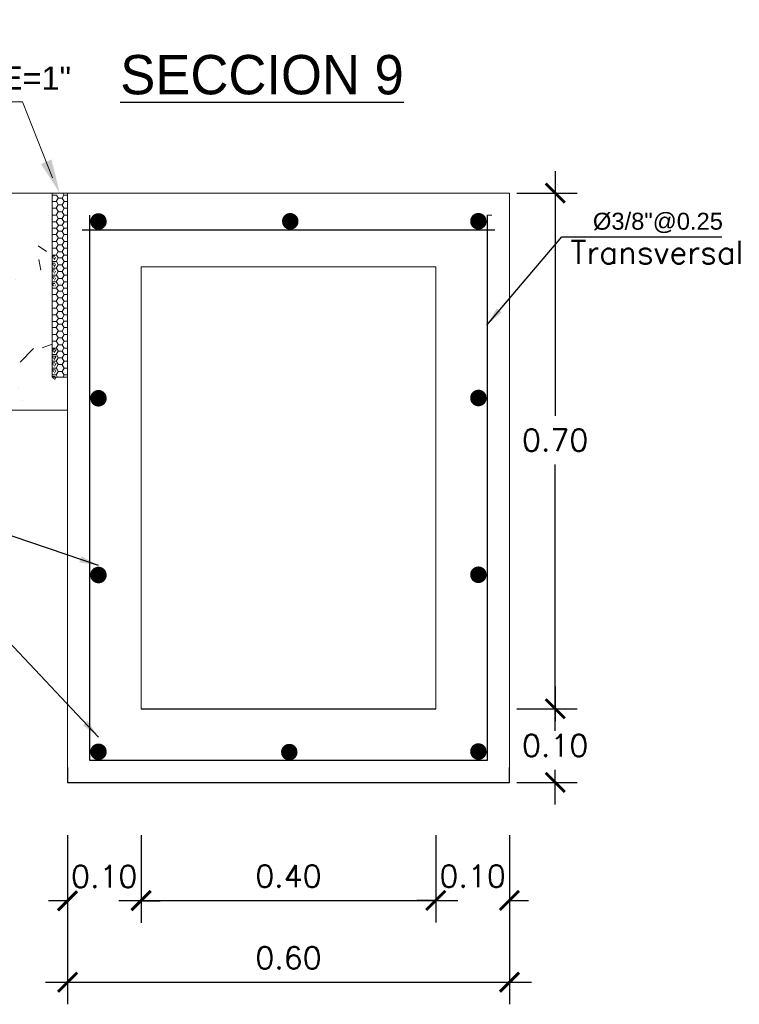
# Model space of a CAD drawing. Header units: millimetres. Extents: x -8931983 to 9630244, y 4 to 18563053.
# Tile 324 of 329: x 349720.184 to 349721.161, y 9282020.918 to 9282022.255. Entities that reach past the tile are written whole.
import ezdxf

# ---------------------------------------------------------------- set-up
doc = ezdxf.new("R2010")
doc.units = ezdxf.units.MM
doc.linetypes.add('ACAD_ISO02W100', pattern=[15, 12, -3])
doc.linetypes.add('DASHED2', pattern=[0.375, 0.25, -0.125])
for name, color, linetype, lineweight in [('0.2', 32, 'ACAD_ISO02W100', 0), ('cotas', 1, 'Continuous', 15), ('linea fina 01', 189, 'Continuous', 0), ('PROYECCIONES-INT', 1, 'DASHED2', 5), ('TEXTO', 255, 'Continuous', 5)]:
    doc.layers.add(name, color=color, linetype=linetype, lineweight=lineweight)
doc.layers.add('TEX', color=3, linetype='Continuous')
doc.styles.add('COTAS', font='arial.ttf')
doc.styles.add('MtXpl_Arial_Black', font='txt')
doc.styles.add('ROMANS', font='ROMANS.shx')
doc.styles.add('ROMANS-DIM', font='romans.shx')
doc.styles.add('VANO', font='swissl.ttf', dxfattribs={"height": 0.2})
doc.dimstyles.new('1-25V', dxfattribs={"dimscale": 0.2, "dimtxt": 0.18, "dimasz": 0.13, "dimexe": 0.18, "dimexo": 0.15, "dimgap": 0.1, "dimtad": 0, "dimtih": 1, "dimtoh": 1, "dimzin": 0, "dimdsep": 46, "dimtxsty": 'COTAS', "dimcen": 0.09, "dimadec": 0, "dimazin": 0, "dimtfac": 1, "dimtmove": 2, "dimatfit": 3, "dimfxl": 1, "dimtolj": 1, "dimtzin": 0, "dimarcsym": 0})
doc.dimstyles.new('20_METRIC  ARCHITECTURAL', dxfattribs={"dimscale": 0.2, "dimtxt": 0.03, "dimasz": 0.13, "dimexe": 0.15, "dimexo": 0.05, "dimgap": 0.09, "dimtad": 1, "dimtih": 1, "dimtoh": 1, "dimzin": 0, "dimdsep": 46, "dimtxsty": 'ROMANS-DIM', "dimblk": 'ARCHTICK', "dimcen": 2, "dimdle": 0.15, "dimclrd": 9, "dimclre": 9, "dimadec": 0, "dimazin": 0, "dimtfac": 1, "dimtix": 1, "dimtofl": 0, "dimtmove": 0, "dimatfit": 3, "dimfxl": 1, "dimfrac": 2, "dimtolj": 1, "dimtzin": 0, "dimarcsym": 0})

# ---------------------------------------------------------------- blocks, each defined once
blk = doc.blocks.new('_ArchTick')
at = {"color": 0, "linetype": 'ByBlock', "const_width": 0.15}
blk.add_lwpolyline([(-0.5, -0.5), (0.5, 0.5)], dxfattribs=at)
blk = doc.blocks.new('*D3258')
at = {"color": 9, "lineweight": -2, "transparency": 16777216}
for p, q in [((349720.2488409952, 9282021.147198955), (349720.2488409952, 9282020.917771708)), ((349720.8488409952, 9282021.147198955), (349720.8488409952, 9282020.917771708)), ((349720.2188409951, 9282020.94777171), (349720.8788409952, 9282020.94777171))]:
    blk.add_line(p, q, dxfattribs=at)
at = {"layer": 'Defpoints', "color": 0, "lineweight": 30, "transparency": 16777216}
for p in [(349720.2488409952, 9282021.157198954, 5186.962977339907), (349720.8488409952, 9282021.157198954, 5186.962977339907), (349720.8488409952, 9282020.94777171)]:
    blk.add_point(p, dxfattribs=at)
at = {"color": 9, "lineweight": -2, "transparency": 16777216, "xscale": 0.026, "yscale": 0.026, "zscale": 0.026, "rotation": 180}
blk.add_blockref('_ArchTick', (349720.2488409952, 9282020.94777171), dxfattribs=at)
at = {"color": 9, "lineweight": -2, "transparency": 16777216, "xscale": 0.026, "yscale": 0.026, "zscale": 0.026}
blk.add_blockref('_ArchTick', (349720.8488409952, 9282020.94777171), dxfattribs=at)
at = {"color": 0, "lineweight": 0, "transparency": 16777216, "insert": (349720.5488409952, 9282020.980771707), "char_height": 0.03, "attachment_point": 5, "style": 'ROMANS-DIM'}
blk.add_mtext('\\A1;0.60', dxfattribs=at)
blk = doc.blocks.new('*D3259')
at = {"color": 9, "lineweight": -2, "transparency": 16777216}
for p, q in [((349720.9108975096, 9282022.049106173), (349720.9108975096, 9282021.716848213)), ((349720.8588409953, 9282022.019106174), (349720.9408975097, 9282022.019106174)), ((349720.9108975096, 9282021.289106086), (349720.9108975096, 9282021.650848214)), ((349720.8588409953, 9282021.319106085), (349720.9408975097, 9282021.319106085))]:
    blk.add_line(p, q, dxfattribs=at)
at = {"layer": 'Defpoints', "color": 0, "lineweight": 30, "transparency": 16777216}
for p in [(349720.8488409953, 9282022.019106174, 5186.962977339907), (349720.8488409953, 9282021.319106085, 5186.962977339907), (349720.9108975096, 9282021.319106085)]:
    blk.add_point(p, dxfattribs=at)
at = {"color": 9, "lineweight": -2, "transparency": 16777216, "xscale": 0.026, "yscale": 0.026, "zscale": 0.026}
for p, rotation in [((349720.9108975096, 9282022.019106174), 90), ((349720.9108975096, 9282021.319106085), 270)]:
    blk.add_blockref('_ArchTick', p, dxfattribs=dict(at, rotation=rotation))
at = {"color": 0, "lineweight": 0, "transparency": 16777216, "insert": (349720.9108975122, 9282021.683848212), "char_height": 0.03, "width": 0.0914285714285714, "attachment_point": 5, "style": 'ROMANS-DIM'}
blk.add_mtext('\\A1;0.70', dxfattribs=at)
blk = doc.blocks.new('*D3260')
at = {"color": 9, "lineweight": -2, "transparency": 16777216}
for p, q in [((349720.9108975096, 9282021.349106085), (349720.9108975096, 9282021.302106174)), ((349720.8588409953, 9282021.319106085), (349720.9408975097, 9282021.319106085)), ((349720.9108975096, 9282021.189106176), (349720.9108975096, 9282021.236106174)), ((349720.8588409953, 9282021.219106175), (349720.9408975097, 9282021.219106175))]:
    blk.add_line(p, q, dxfattribs=at)
at = {"layer": 'Defpoints', "color": 0, "lineweight": 30, "transparency": 16777216}
for p in [(349720.8488409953, 9282021.319106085), (349720.8488409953, 9282021.219106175), (349720.9108975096, 9282021.219106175)]:
    blk.add_point(p, dxfattribs=at)
at = {"color": 9, "lineweight": -2, "transparency": 16777216, "xscale": 0.026, "yscale": 0.026, "zscale": 0.026}
for p, rotation in [((349720.9108975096, 9282021.319106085), 90), ((349720.9108975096, 9282021.219106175), 270)]:
    blk.add_blockref('_ArchTick', p, dxfattribs=dict(at, rotation=rotation))
at = {"color": 0, "lineweight": 0, "transparency": 16777216, "insert": (349720.9108975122, 9282021.269106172), "char_height": 0.03, "attachment_point": 5, "style": 'ROMANS-DIM'}
blk.add_mtext('\\A1;0.10', dxfattribs=at)
blk = doc.blocks.new('*D3261')
at = {"color": 9, "lineweight": -2, "transparency": 16777216}
for p, q in [((349720.2488409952, 9282021.147198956), (349720.2488409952, 9282021.028348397)), ((349720.3485613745, 9282021.147198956), (349720.3485613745, 9282021.028348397)), ((349720.2488409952, 9282021.058348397), (349720.2228409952, 9282021.058348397)), ((349720.3485613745, 9282021.058348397), (349720.3745613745, 9282021.058348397))]:
    blk.add_line(p, q, dxfattribs=at)
at = {"layer": 'Defpoints', "color": 0, "lineweight": 30, "transparency": 16777216}
for p in [(349720.2488409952, 9282021.157198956, 5186.962977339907), (349720.3485613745, 9282021.157198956, 5186.962977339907), (349720.3485613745, 9282021.058348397)]:
    blk.add_point(p, dxfattribs=at)
at = {"color": 9, "lineweight": -2, "transparency": 16777216, "xscale": 0.026, "yscale": 0.026, "zscale": 0.026}
blk.add_blockref('_ArchTick', (349720.2488409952, 9282021.058348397), dxfattribs=at)
at = {"color": 9, "lineweight": -2, "transparency": 16777216, "xscale": 0.026, "yscale": 0.026, "zscale": 0.026, "rotation": 180}
blk.add_blockref('_ArchTick', (349720.3485613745, 9282021.058348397), dxfattribs=at)
at = {"color": 0, "lineweight": 0, "transparency": 16777216, "insert": (349720.2987011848, 9282021.091348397), "char_height": 0.03, "attachment_point": 5, "style": 'ROMANS-DIM'}
blk.add_mtext('\\A1;0.10', dxfattribs=at)
blk = doc.blocks.new('*D3262')
at = {"color": 9, "lineweight": -2, "transparency": 16777216}
for p, q in [((349720.3485613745, 9282021.147198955), (349720.3485613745, 9282021.028769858)), ((349720.7488409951, 9282021.147198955), (349720.7488409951, 9282021.028769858)), ((349720.3185613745, 9282021.058769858), (349720.7788409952, 9282021.058769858))]:
    blk.add_line(p, q, dxfattribs=at)
at = {"layer": 'Defpoints', "color": 0, "lineweight": 30, "transparency": 16777216}
for p in [(349720.3485613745, 9282021.157198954, 10373.92595467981), (349720.7488409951, 9282021.157198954, 5186.962977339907), (349720.7488409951, 9282021.058769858)]:
    blk.add_point(p, dxfattribs=at)
at = {"color": 9, "lineweight": -2, "transparency": 16777216, "xscale": 0.026, "yscale": 0.026, "zscale": 0.026, "rotation": 180}
blk.add_blockref('_ArchTick', (349720.3485613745, 9282021.058769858), dxfattribs=at)
at = {"color": 9, "lineweight": -2, "transparency": 16777216, "xscale": 0.026, "yscale": 0.026, "zscale": 0.026}
blk.add_blockref('_ArchTick', (349720.7488409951, 9282021.058769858), dxfattribs=at)
at = {"color": 0, "lineweight": 0, "transparency": 16777216, "insert": (349720.5487011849, 9282021.091769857), "char_height": 0.03, "attachment_point": 5, "style": 'ROMANS-DIM'}
blk.add_mtext('\\A1;0.40', dxfattribs=at)
blk = doc.blocks.new('*D3263')
at = {"color": 9, "lineweight": -2, "transparency": 16777216}
for p, q in [((349720.7488409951, 9282021.147198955), (349720.7488409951, 9282021.028769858)), ((349720.8488409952, 9282021.147198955), (349720.8488409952, 9282021.028769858)), ((349720.7488409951, 9282021.058769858), (349720.7228409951, 9282021.058769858)), ((349720.8488409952, 9282021.058769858), (349720.8748409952, 9282021.058769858))]:
    blk.add_line(p, q, dxfattribs=at)
at = {"layer": 'Defpoints', "color": 0, "lineweight": 30, "transparency": 16777216}
for p in [(349720.7488409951, 9282021.157198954, 5186.962977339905), (349720.8488409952, 9282021.157198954, 5186.962977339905), (349720.8488409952, 9282021.058769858)]:
    blk.add_point(p, dxfattribs=at)
at = {"color": 9, "lineweight": -2, "transparency": 16777216, "xscale": 0.026, "yscale": 0.026, "zscale": 0.026}
blk.add_blockref('_ArchTick', (349720.7488409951, 9282021.058769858), dxfattribs=at)
at = {"color": 9, "lineweight": -2, "transparency": 16777216, "xscale": 0.026, "yscale": 0.026, "zscale": 0.026, "rotation": 180}
blk.add_blockref('_ArchTick', (349720.8488409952, 9282021.058769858), dxfattribs=at)
at = {"color": 0, "lineweight": 0, "transparency": 16777216, "insert": (349720.7988409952, 9282021.091769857), "char_height": 0.03, "attachment_point": 5, "style": 'ROMANS-DIM'}
blk.add_mtext('\\A1;0.10', dxfattribs=at)
blk = doc.blocks.new('TEXTO 1')
at = {"layer": 'linea fina 01', "ltscale": 0.1}
for p, q in [((-0.0508167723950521, 0.1241394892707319), (-0.2010398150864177, 0.1241394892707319)), ((-0.0100357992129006, 0.0209258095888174), (-0.0508167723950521, 0.1241394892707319))]:
    blk.add_line(p, q, dxfattribs=at)
blk.add_solid([(-0.02553807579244, 0.0394717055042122), (0, 0), (-0.0113560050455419, 0.0456207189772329)], dxfattribs=at)
at = {"layer": '0.2', "color": 251, "true_color": 0x636466, "style": 'VANO', "oblique": 359.9999999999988}
for s, p in [('JUNTA', (-0.235123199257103, 0.2039847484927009, -5186.962977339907)), ('ASFÁLTICA E=1"', (-0.331776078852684, 0.1410587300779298, -5186.962977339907))]:
    blk.add_text(s, height=0.0314999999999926, rotation=359.8799999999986, dxfattribs=at).set_placement(p)
blk = doc.blocks.new('junta asfaltica')
at = {"lineweight": 0}
h = blk.add_hatch(dxfattribs=at)
h.set_pattern_fill('AR-CONC', scale=0.01, style=0)
h.set_pattern_definition([(50, (-0.1189008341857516, -0.0700673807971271), (0.1639662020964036, -0.0143451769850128), [0.017145, -0.188595]), (355, (-0.1189008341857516, -0.0700673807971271), (-0.0317190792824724, 0.1719511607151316), [0.013716, -0.150876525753]), (100.4514446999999, (-0.1052370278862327, -0.0712628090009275), (0.1322471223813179, 0.1576059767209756), [0.01457100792, -0.1602812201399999]), (46.1842, (-0.1189008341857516, -0.0243473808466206), (0.2439711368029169, -0.0378380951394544), [0.0257175, -0.2828925]), (96.6355576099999, (-0.0985699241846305, -0.0275005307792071), (0.2136637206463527, 0.2226835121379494), [0.021856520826, -0.240422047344]), (351.18415117, (-0.1189008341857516, -0.0243473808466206), (0.2136637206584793, 0.2226835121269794), [0.020573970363, -0.226313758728]), (21, (-0.0960408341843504, -0.0357773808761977), (0.1364529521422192, -0.0920386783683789), [0.017145, -0.188595]), (326, (-0.0960408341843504, -0.0357773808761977), (0.0556218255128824, 0.1657691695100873), [0.013716, -0.150876]), (71.45144499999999, (-0.0846697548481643, -0.0434472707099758), (0.1920747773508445, 0.0737304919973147), [0.01457100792, -0.16028094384]), (37.5, (-0.1189008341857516, -0.0700673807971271), (0.0027797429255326, 0.0760995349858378), [0, -0.1490472, 0, -0.153162, 0, -0.1514475]), (7.499999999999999, (-0.1189008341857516, -0.0700673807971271), (0.0601376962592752, 0.0901625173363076), [0, -0.0873252, 0, -0.1456182, 0, -0.0577215]), (327.5, (-0.1698786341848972, -0.0700673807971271), (0.1220315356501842, -0.0051558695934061), [0, -0.05715, 0, -0.178308, 0, -0.236601]), (317.5, (-0.1927386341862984, -0.0700673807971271), (0.1333162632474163, 0.0228838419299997), [0, -0.074295, 0, -0.1184148, 0, -0.168021])])
h.paths.add_polyline_path([(-0.0210516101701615, 2.68221356e-08), (-0.2996047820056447, 2.68221356e-08), (-0.2996047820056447, -0.0354425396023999), (-0.2629513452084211, -0.0536842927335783), (-0.3405718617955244, -0.0536842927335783), (-0.2996047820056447, -0.0698087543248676), (-0.2996047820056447, -0.1263088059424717), (-0.1894634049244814, -0.1263088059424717), (-0.1473604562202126, -0.2947206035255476), (-0.0210516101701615, -0.2947206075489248)])
h = blk.add_hatch(dxfattribs=at)
h.set_pattern_fill('HONEY', scale=0.0187124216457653, angle=180, style=0)
h.set_pattern_definition([(360, (-1344.435306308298, 712.0165321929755), (0.0080206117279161, -0.0046307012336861), [0.0053470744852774, -0.0106941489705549]), (240, (-1344.435306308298, 712.0165321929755), (-0.0080206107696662, -0.0046307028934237), [0.0053470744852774, -0.0106941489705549]), (300, (-1344.435306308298, 712.0165321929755), (9.5825e-10, -0.0092614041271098), [-0.0106941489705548, 0.0053470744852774])])
h.paths.add_polyline_path([(-0.0210514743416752, -0.0843195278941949), (-0.0210514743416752, -0.1264220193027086), (-0.0160414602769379, -0.1264220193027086), (-0.0160414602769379, -0.0843195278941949)])
h = blk.add_hatch(dxfattribs=at)
h.set_pattern_fill('HONEY', scale=0.0187124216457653, angle=180, style=0)
h.set_pattern_definition([(360, (-1344.435306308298, 711.8902233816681), (0.0080206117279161, -0.0046307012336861), [0.0053470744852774, -0.0106941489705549]), (240, (-1344.435306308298, 711.8902233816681), (-0.0080206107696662, -0.0046307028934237), [0.0053470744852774, -0.0106941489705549]), (300, (-1344.435306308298, 711.8902233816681), (9.5825e-10, -0.0092614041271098), [-0.0106941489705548, 0.0053470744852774])])
h.paths.add_polyline_path([(-0.0210514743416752, -0.2106283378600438), (-0.0210514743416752, -0.2527308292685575), (-0.0160414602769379, -0.2527308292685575), (-0.0160414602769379, -0.2106283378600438)])
at = {"color": 7, "linetype": 'ByBlock', "lineweight": 0}
for p, q in [((-0.2996047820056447, 0.0657418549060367), (-0.2996047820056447, -0.0354425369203)), ((-0.2996047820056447, -0.0354425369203), (-0.2629513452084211, -0.0536842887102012)), ((-0.2629513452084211, -0.0536842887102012), (-0.3405718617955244, -0.0536842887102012)), ((-0.3405718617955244, -0.0536842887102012), (-0.2996047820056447, -0.0698087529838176)), ((-0.2996047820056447, -0.0698087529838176), (-0.2996047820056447, -0.2053593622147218))]:
    blk.add_line(p, q, dxfattribs=at)
at = {"color": 7, "lineweight": 0}
for p, q in [((-0.2996047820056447, 2.81631856e-08), (-0.0210516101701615, 2.81631856e-08)), ((-0.0210514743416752, 0), (0, 0)), ((-0.0210514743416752, 0), (-0.0210514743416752, -0.25)), ((-0.0066348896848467, 0), (-0.0049328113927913, -0.0029480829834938)), ((-1.357866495e-07, -0.2947206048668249), (-1.357866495e-07, 0)), ((-0.0210515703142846, -0.010682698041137), (-0.0205355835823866, -0.0115764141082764)), ((-0.020682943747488, -0.0112982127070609), (-0.0210515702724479, -0.0119366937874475)), ((-0.0148197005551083, -0.0027724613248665), (-0.0210514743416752, -0.0027724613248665)), ((-0.0203683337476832, -0.0113096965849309), (-0.0150212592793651, -0.0113096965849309)), ((-0.0126623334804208, -0.0066675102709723), (-0.0153358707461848, -0.0112982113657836)), ((-0.0151885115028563, -0.0115764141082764), (-0.0125149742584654, -0.0162071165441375)), ((-0.0148361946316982, -0.0029252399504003), (-0.0125149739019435, -0.0069457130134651)), ((-0.0123477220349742, -0.0066789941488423), (-0.0070006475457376, -0.0066789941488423)), ((-0.0051546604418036, -0.0029252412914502), (-0.0073152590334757, -0.0066675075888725)), ((-0.0046417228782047, -0.0112982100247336), (-0.0073152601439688, -0.0159289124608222)), ((-0.0071679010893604, -0.0069457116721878), (-0.0044943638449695, -0.0115764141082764)), ((-0.0051235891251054, -0.0029047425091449), (2.09184e-11, -0.0029047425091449)), ((-0.0043271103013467, -0.0113096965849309), (-9.55119503e-08, -0.0113096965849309)), ((-0.0210515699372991, -0.0199441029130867), (-0.0205355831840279, -0.0208378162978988)), ((-0.0206829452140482, -0.0205596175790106), (-0.0210515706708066, -0.0211980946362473)), ((-0.0203683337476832, -0.0205710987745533), (-0.0150212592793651, -0.0205710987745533)), ((-0.0126623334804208, -0.0159289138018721), (-0.0153358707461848, -0.0205596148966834)), ((-0.012662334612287, -0.0251903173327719), (-0.0153358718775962, -0.0298210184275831)), ((-0.0151885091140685, -0.0208378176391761), (-0.0125149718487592, -0.0254685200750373)), ((-0.0123477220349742, -0.0159403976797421), (-0.0070006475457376, -0.0159403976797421)), ((-0.0123477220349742, -0.0252017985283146), (-0.0070006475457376, -0.0252017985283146)), ((-0.0046417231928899, -0.0205596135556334), (-0.0073152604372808, -0.0251903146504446)), ((-0.0071678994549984, -0.0162071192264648), (-0.004494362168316, -0.0208378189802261)), ((-0.0071678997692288, -0.0254685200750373), (-0.0044943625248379, -0.0300992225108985)), ((-0.0043271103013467, -0.0205710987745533), (-9.55119503e-08, -0.0205710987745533)), ((-0.0210515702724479, -0.0292055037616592), (-0.0205355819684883, -0.0300992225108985)), ((-0.0206829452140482, -0.0298210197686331), (-0.0210515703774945, -0.0304594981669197)), ((-0.0210515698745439, -0.038466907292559), (-0.0205355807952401, -0.0393606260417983)), ((-0.0206829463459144, -0.0390824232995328), (-0.0210515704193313, -0.0397208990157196)), ((-0.0203683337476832, -0.0298325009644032), (-0.0150212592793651, -0.0298325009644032)), ((-0.0203683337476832, -0.0390939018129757), (-0.0150212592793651, -0.0390939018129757)), ((-0.012662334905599, -0.0344517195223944), (-0.0153358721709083, -0.0390824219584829)), ((-0.0151885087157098, -0.0300992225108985), (-0.0125149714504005, -0.0347299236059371)), ((-0.0151885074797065, -0.0393606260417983), (-0.0125149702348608, -0.0439913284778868)), ((-0.0123477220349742, -0.0344632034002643), (-0.0070006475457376, -0.0344632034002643)), ((-0.0046417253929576, -0.0298210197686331), (-0.0073152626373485, -0.0344517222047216)), ((-0.0046417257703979, -0.0390824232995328), (-0.0073152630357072, -0.043713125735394)), ((-0.007167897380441, -0.034729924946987), (-0.004494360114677, -0.0393606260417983)), ((-0.0043271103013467, -0.0298325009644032), (-9.55537871e-08, -0.0298325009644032)), ((-0.0043271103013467, -0.0390939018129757), (-9.55537871e-08, -0.0390939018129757)), ((-0.0149139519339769, -0.0477837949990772), (-0.0206632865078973, -0.0477837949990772)), ((-0.0126623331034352, -0.0517069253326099), (-0.0153358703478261, -0.0563376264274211)), ((-0.0125149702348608, -0.0439913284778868), (-0.014899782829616, -0.0475884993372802)), ((-0.0148361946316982, -0.0479646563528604), (-0.0125149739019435, -0.0519851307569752)), ((-0.0123477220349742, -0.0437246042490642), (-0.0070006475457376, -0.0437246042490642)), ((-0.0123477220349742, -0.0517184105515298), (-0.0070006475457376, -0.0517184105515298)), ((-0.0051546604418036, -0.0479646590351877), (-0.0073152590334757, -0.0517069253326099)), ((-0.0071679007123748, -0.0519851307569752), (-0.0044943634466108, -0.0566158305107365)), ((-0.0069412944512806, -0.0439446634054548), (-0.0051814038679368, -0.0474320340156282)), ((-0.0052986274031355, -0.0476877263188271), (2.09184e-11, -0.0476877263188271)), ((-0.0210515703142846, -0.0557221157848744), (-0.0205355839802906, -0.0566158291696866)), ((-0.020682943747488, -0.056337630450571), (-0.0210515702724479, -0.056976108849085)), ((-0.0210515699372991, -0.0649835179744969), (-0.0205355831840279, -0.0658772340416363)), ((-0.0206829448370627, -0.0655990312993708), (-0.0210515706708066, -0.0662375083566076)), ((-0.0203683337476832, -0.056349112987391), (-0.0150212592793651, -0.056349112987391)), ((-0.0203683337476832, -0.0656105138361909), (-0.0150212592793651, -0.0656105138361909)), ((-0.0126623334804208, -0.0609683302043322), (-0.0153358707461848, -0.0655990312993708)), ((-0.0151885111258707, -0.0566158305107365), (-0.0125149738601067, -0.061246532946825)), ((-0.015188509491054, -0.0658772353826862), (-0.0125149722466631, -0.0705079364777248)), ((-0.0123477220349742, -0.0609798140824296), (-0.0070006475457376, -0.0609798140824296)), ((-0.0046417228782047, -0.0563376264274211), (-0.0073152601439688, -0.0609683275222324)), ((-0.0046417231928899, -0.0655990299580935), (-0.0073152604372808, -0.0702297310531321)), ((-0.0071678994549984, -0.061246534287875), (-0.004494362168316, -0.0658772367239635)), ((-0.0043271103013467, -0.056349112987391), (-9.55119503e-08, -0.056349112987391)), ((-0.0043271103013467, -0.0656105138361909), (-9.55119503e-08, -0.0656105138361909)), ((-0.0210515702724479, -0.0742449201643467), (-0.0205355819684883, -0.075138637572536)), ((-0.0206829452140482, -0.0748604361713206), (-0.0210515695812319, -0.0754989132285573)), ((-0.0203683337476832, -0.0748719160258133), (-0.0150212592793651, -0.0748719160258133)), ((-0.012662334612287, -0.0702297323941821), (-0.0153358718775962, -0.0748604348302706)), ((-0.012662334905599, -0.0794911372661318), (-0.0153358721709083, -0.0841218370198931)), ((-0.0151885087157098, -0.075138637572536), (-0.0125149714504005, -0.0797693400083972)), ((-0.0123477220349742, -0.0702412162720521), (-0.0070006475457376, -0.0702412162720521)), ((-0.0123477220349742, -0.0795026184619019), (-0.0070006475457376, -0.0795026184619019)), ((-0.0046417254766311, -0.0748604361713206), (-0.0073152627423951, -0.0794911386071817)), ((-0.0071678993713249, -0.0705079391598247), (-0.0044943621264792, -0.075138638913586)), ((-0.0071678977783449, -0.0797693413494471), (-0.0046064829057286, -0.0842058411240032)), ((-0.0043271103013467, -0.0748719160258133), (-9.55537871e-08, -0.0748719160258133)), ((-0.0210515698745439, -0.0835063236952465), (-0.0206477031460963, -0.0842058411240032)), ((-0.0210515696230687, -0.0920769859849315), (-0.0205355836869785, -0.092970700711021)), ((-0.0206829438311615, -0.0926924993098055), (-0.0210515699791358, -0.0933309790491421)), ((-0.0206829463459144, -0.084121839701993), (-0.0207314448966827, -0.0842058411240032)), ((-0.0203683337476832, -0.0841333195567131), (-0.0150212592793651, -0.0841333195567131)), ((-0.0203683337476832, -0.0927039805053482), (-0.0150212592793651, -0.0927039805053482)), ((-0.0126623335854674, -0.088061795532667), (-0.0153358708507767, -0.0926924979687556)), ((-0.015188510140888, -0.092970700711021), (-0.0125149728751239, -0.0976014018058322)), ((-0.0148361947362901, -0.0843195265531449), (-0.0125149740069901, -0.0883399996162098)), ((-0.0123477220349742, -0.088073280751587), (-0.0070006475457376, -0.088073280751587)), ((-0.0051546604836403, -0.0843195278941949), (-0.0073152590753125, -0.0880617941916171)), ((-0.0046417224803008, -0.0926924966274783), (-0.0073152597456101, -0.0973231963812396)), ((-0.0071679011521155, -0.0883399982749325), (-0.0044943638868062, -0.0929706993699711)), ((-0.0043271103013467, -0.0841333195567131), (-9.55537871e-08, -0.0841333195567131)), ((-0.0043271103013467, -0.0927039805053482), (-9.55119503e-08, -0.0927039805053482)), ((-0.0210515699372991, -0.1013383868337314), (-0.0205355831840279, -0.1022321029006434)), ((-0.0206829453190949, -0.101953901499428), (-0.0210515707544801, -0.1025923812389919)), ((-0.0203683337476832, -0.101965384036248), (-0.0150212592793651, -0.101965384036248)), ((-0.0126623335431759, -0.0973232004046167), (-0.0153358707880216, -0.101953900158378)), ((-0.0126623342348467, -0.1065846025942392), (-0.0153358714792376, -0.1112153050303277)), ((-0.015188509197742, -0.1022321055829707), (-0.0125149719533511, -0.1068628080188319)), ((-0.0123477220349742, -0.0973346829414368), (-0.0070006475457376, -0.0973346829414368)), ((-0.0123477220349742, -0.1065960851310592), (-0.0070006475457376, -0.1065960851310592)), ((-0.0046417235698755, -0.1019538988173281), (-0.0073152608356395, -0.1065846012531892)), ((-0.0071678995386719, -0.0976014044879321), (-0.0044943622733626, -0.1022321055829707)), ((-0.0071678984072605, -0.1068628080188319), (-0.0044943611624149, -0.1114935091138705)), ((-0.0043271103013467, -0.101965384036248), (-9.55119503e-08, -0.101965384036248)), ((-0.0210515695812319, -0.1105997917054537), (-0.0205355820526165, -0.1114935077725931)), ((-0.0206829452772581, -0.1112153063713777), (-0.0210515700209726, -0.1118537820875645)), ((-0.0210515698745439, -0.1198611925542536), (-0.0205355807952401, -0.1207549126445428)), ((-0.0203683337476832, -0.1112267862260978), (-0.0150212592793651, -0.1112267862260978)), ((-0.0126623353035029, -0.115846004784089), (-0.015335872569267, -0.1204767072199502)), ((-0.0151885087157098, -0.1114935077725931), (-0.0125149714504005, -0.1161242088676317)), ((-0.0123477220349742, -0.115857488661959), (-0.0070006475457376, -0.115857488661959)), ((-0.0046417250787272, -0.1112153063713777), (-0.0073152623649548, -0.115846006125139)), ((-0.0071678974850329, -0.1161242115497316), (-0.0044943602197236, -0.1207549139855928)), ((-0.0043271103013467, -0.1112267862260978), (-9.55537871e-08, -0.1112267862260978)), ((-0.1894634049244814, -0.1263088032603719), (-0.2996047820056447, -0.1263088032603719)), ((-0.1473604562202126, -0.2947206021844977), (-0.1894634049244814, -0.1263088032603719)), ((-0.0206829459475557, -0.1204767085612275), (-0.0210515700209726, -0.121115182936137)), ((-0.0148197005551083, -0.1290812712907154), (-0.0210514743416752, -0.1290812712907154)), ((-0.0203683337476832, -0.1204881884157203), (-0.0150212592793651, -0.1204881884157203)), ((-0.0126623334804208, -0.1329763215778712), (-0.0153358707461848, -0.1376070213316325)), ((-0.0151885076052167, -0.1207549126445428), (-0.0125149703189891, -0.1253856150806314)), ((-0.0148361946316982, -0.1292340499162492), (-0.0125149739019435, -0.133254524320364)), ((-0.0129228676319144, -0.1255586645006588), (-0.0148348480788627, -0.1288070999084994)), ((-0.0123477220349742, -0.1251188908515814), (-0.0070006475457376, -0.1251188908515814)), ((-0.0123477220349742, -0.1329878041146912), (-0.0070006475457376, -0.1329878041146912)), ((-0.0073218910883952, -0.1251188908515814), (-0.0049328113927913, -0.1292568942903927)), ((-0.0046417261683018, -0.1204767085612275), (-0.0073152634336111, -0.1251074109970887)), ((-0.0051546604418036, -0.1292340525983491), (-0.0073152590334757, -0.1329763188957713)), ((-0.0071679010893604, -0.1332545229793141), (-0.0044943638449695, -0.1378852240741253)), ((-0.0051235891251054, -0.1292135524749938), (2.09184e-11, -0.1292135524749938)), ((-0.0043271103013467, -0.1204881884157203), (-9.55537871e-08, -0.1204881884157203)), ((-0.0210515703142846, -0.1369915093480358), (-0.0205355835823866, -0.1378852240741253)), ((-0.020682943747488, -0.1376070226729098), (-0.0210515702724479, -0.1382455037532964)), ((-0.0210515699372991, -0.1462529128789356), (-0.0205355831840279, -0.1471466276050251)), ((-0.0206829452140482, -0.1468684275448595), (-0.0210515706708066, -0.1475069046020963)), ((-0.0203683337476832, -0.1376185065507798), (-0.0150212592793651, -0.1376185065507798)), ((-0.0203683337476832, -0.1468799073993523), (-0.0150212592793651, -0.1468799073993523)), ((-0.0126623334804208, -0.142237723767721), (-0.0153358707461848, -0.1468684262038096)), ((-0.0151885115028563, -0.1378852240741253), (-0.0125149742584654, -0.1425159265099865)), ((-0.0123477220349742, -0.1422492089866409), (-0.0070006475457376, -0.1422492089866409)), ((-0.0046417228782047, -0.1376070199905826), (-0.0073152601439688, -0.1422377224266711)), ((-0.0046417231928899, -0.1468684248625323), (-0.0073152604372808, -0.1514991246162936)), ((-0.0071678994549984, -0.1425159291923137), (-0.004494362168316, -0.1471466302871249)), ((-0.0043271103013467, -0.1376185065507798), (-9.55119503e-08, -0.1376185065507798)), ((-0.0043271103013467, -0.1468799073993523), (-9.55119503e-08, -0.1468799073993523)), ((-0.0210515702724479, -0.1555143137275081), (-0.0205355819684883, -0.1564080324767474)), ((-0.0206829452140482, -0.156129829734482), (-0.0210515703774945, -0.156768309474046)), ((-0.0203683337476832, -0.1561413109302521), (-0.0150212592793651, -0.1561413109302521)), ((-0.012662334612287, -0.1514991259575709), (-0.0153358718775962, -0.156129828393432)), ((-0.0151885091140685, -0.147146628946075), (-0.0125149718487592, -0.1517773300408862)), ((-0.0151885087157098, -0.1564080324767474), (-0.0125149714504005, -0.1610387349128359)), ((-0.0123477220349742, -0.1515106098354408), (-0.0070006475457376, -0.1515106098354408)), ((-0.0046417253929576, -0.156129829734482), (-0.0073152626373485, -0.1607605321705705)), ((-0.0071678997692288, -0.1517773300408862), (-0.0044943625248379, -0.1564080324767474)), ((-0.0043271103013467, -0.1561413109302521), (-9.55537871e-08, -0.1561413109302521)), ((-0.0210515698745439, -0.1647757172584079), (-0.0205355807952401, -0.1656694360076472)), ((-0.0206829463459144, -0.1653912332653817), (-0.0210515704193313, -0.1660297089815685)), ((-0.0203683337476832, -0.1654027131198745), (-0.0150212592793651, -0.1654027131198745)), ((-0.012662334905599, -0.1607605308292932), (-0.0153358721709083, -0.1653912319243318)), ((-0.0151885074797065, -0.1656694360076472), (-0.0125149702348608, -0.1703001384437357)), ((-0.0125149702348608, -0.1703001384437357), (-0.014899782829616, -0.1738973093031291)), ((-0.0123477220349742, -0.1607720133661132), (-0.0070006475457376, -0.1607720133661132)), ((-0.0123477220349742, -0.1700334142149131), (-0.0070006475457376, -0.1700334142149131)), ((-0.0046417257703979, -0.1653912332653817), (-0.0073152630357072, -0.1700219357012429)), ((-0.007167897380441, -0.1610387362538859), (-0.004494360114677, -0.1656694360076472)), ((-0.0069412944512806, -0.1702534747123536), (-0.0051814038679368, -0.1737408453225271)), ((-0.0043271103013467, -0.1654027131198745), (-9.55537871e-08, -0.1654027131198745)), ((-0.0210515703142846, -0.1820309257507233), (-0.0205355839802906, -0.1829246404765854)), ((-0.020682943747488, -0.1826464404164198), (-0.0210515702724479, -0.1832849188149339)), ((-0.0149139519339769, -0.1740926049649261), (-0.0206632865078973, -0.1740926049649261)), ((-0.0203683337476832, -0.1826579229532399), (-0.0150212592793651, -0.1826579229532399)), ((-0.0126623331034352, -0.1780157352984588), (-0.0153358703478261, -0.18264643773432)), ((-0.0151885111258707, -0.1829246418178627), (-0.0125149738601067, -0.1875553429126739)), ((-0.0148361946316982, -0.1742734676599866), (-0.0125149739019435, -0.1782939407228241)), ((-0.0123477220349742, -0.1780272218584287), (-0.0070006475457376, -0.1780272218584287)), ((-0.0051546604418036, -0.1742734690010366), (-0.0073152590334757, -0.1780157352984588)), ((-0.0046417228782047, -0.18264643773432), (-0.0073152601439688, -0.1872771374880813)), ((-0.0071679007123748, -0.1782939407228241), (-0.0044943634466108, -0.1829246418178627)), ((-0.0052986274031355, -0.173996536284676), (2.09184e-11, -0.173996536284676)), ((-0.0043271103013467, -0.1826579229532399), (-9.55119503e-08, -0.1826579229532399)), ((-0.0210515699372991, -0.1912923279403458), (-0.0205355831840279, -0.1921860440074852)), ((-0.0206829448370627, -0.1919078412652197), (-0.0210515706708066, -0.1925463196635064)), ((-0.0203683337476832, -0.1919193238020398), (-0.0150212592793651, -0.1919193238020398)), ((-0.0126623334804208, -0.1872771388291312), (-0.0153358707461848, -0.1919078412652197)), ((-0.012662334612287, -0.1965385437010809), (-0.0153358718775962, -0.2011692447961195)), ((-0.015188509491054, -0.1921860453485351), (-0.0125149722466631, -0.1968167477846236)), ((-0.0123477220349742, -0.1872886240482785), (-0.0070006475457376, -0.1872886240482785)), ((-0.0123477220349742, -0.196550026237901), (-0.0070006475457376, -0.196550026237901)), ((-0.0046417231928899, -0.1919078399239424), (-0.0073152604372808, -0.196538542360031)), ((-0.0071678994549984, -0.1875553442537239), (-0.004494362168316, -0.1921860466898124)), ((-0.0071678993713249, -0.1968167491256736), (-0.0044943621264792, -0.2014474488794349)), ((-0.0043271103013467, -0.1919193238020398), (-9.55119503e-08, -0.1919193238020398)), ((-0.0210515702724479, -0.2005537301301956), (-0.0205355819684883, -0.2014474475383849)), ((-0.0206829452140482, -0.2011692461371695), (-0.0210515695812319, -0.2018077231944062)), ((-0.0210515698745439, -0.2098151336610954), (-0.0206477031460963, -0.2105146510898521)), ((-0.0206829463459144, -0.2104306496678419), (-0.0207314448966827, -0.2105146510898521)), ((-0.0203683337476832, -0.2011807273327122), (-0.0150212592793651, -0.2011807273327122)), ((-0.0203683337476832, -0.210442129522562), (-0.0150212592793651, -0.210442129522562)), ((-0.012662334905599, -0.2057999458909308), (-0.0153358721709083, -0.2104306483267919)), ((-0.0151885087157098, -0.2014474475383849), (-0.0125149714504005, -0.2060781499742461)), ((-0.0148361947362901, -0.2106283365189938), (-0.0125149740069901, -0.2146488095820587)), ((-0.0123477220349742, -0.2058114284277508), (-0.0070006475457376, -0.2058114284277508)), ((-0.0046417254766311, -0.2011692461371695), (-0.0073152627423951, -0.2057999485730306)), ((-0.0051546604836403, -0.2106283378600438), (-0.0073152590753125, -0.214370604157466)), ((-0.0071678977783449, -0.206078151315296), (-0.0046064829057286, -0.2105146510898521)), ((-0.0043271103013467, -0.2011807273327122), (-9.55537871e-08, -0.2011807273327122)), ((-0.0043271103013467, -0.210442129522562), (-9.55537871e-08, -0.210442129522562)), ((-0.0210515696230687, -0.2183857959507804), (-0.0205355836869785, -0.2192795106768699)), ((-0.0206829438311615, -0.2190013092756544), (-0.0210515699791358, -0.219639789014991)), ((-0.0203683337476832, -0.2190127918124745), (-0.0150212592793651, -0.2190127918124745)), ((-0.0126623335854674, -0.2143706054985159), (-0.0153358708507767, -0.2190013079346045)), ((-0.0126623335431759, -0.2236320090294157), (-0.0153358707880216, -0.2282627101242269)), ((-0.015188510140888, -0.2192795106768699), (-0.0125149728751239, -0.2239102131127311)), ((-0.0123477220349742, -0.2143820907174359), (-0.0070006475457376, -0.2143820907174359)), ((-0.0123477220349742, -0.2236434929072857), (-0.0070006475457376, -0.2236434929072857)), ((-0.0046417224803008, -0.2190013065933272), (-0.0073152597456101, -0.2236320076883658)), ((-0.0071679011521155, -0.2146488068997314), (-0.0044943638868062, -0.21927950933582)), ((-0.0071678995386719, -0.223910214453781), (-0.0044943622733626, -0.2285409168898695)), ((-0.0043271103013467, -0.2190127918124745), (-9.55119503e-08, -0.2190127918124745)), ((-0.0210515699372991, -0.2276471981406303), (-0.0205355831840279, -0.2285409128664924)), ((-0.0206829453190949, -0.2282627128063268), (-0.0210515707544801, -0.2289011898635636)), ((-0.0210515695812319, -0.2369086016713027), (-0.0205355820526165, -0.2378023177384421)), ((-0.0206829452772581, -0.2375241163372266), (-0.0210515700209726, -0.2381625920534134)), ((-0.0203683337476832, -0.2282741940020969), (-0.0150212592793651, -0.2282741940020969)), ((-0.0203683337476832, -0.2375355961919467), (-0.0150212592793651, -0.2375355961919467)), ((-0.0126623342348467, -0.2328934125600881), (-0.0153358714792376, -0.2375241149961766)), ((-0.015188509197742, -0.2285409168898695), (-0.0125149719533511, -0.2331716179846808)), ((-0.0151885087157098, -0.2378023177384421), (-0.0125149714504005, -0.2424330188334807)), ((-0.0123477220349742, -0.2329048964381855), (-0.0070006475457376, -0.2329048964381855)), ((-0.0046417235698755, -0.228262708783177), (-0.0073152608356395, -0.2328934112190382)), ((-0.0046417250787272, -0.2375241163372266), (-0.0073152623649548, -0.2421548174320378)), ((-0.0071678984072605, -0.2331716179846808), (-0.0044943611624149, -0.2378023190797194)), ((-0.0043271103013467, -0.2282741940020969), (-9.55119503e-08, -0.2282741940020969)), ((-0.0043271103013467, -0.2375355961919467), (-9.55537871e-08, -0.2375355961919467)), ((-0.0210515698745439, -0.2461700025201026), (-0.0205355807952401, -0.2470637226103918)), ((-0.0206829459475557, -0.2467855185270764), (-0.0210515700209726, -0.2474239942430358)), ((-0.0210514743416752, -0.25), (-1.357866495e-07, -0.25)), ((-0.0203683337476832, -0.2467969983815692), (-0.0150212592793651, -0.2467969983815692)), ((-0.0126623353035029, -0.2421548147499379), (-0.015335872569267, -0.2467855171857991)), ((-0.0151885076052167, -0.2470637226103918), (-0.0134932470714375, -0.25)), ((-0.0123477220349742, -0.2421662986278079), (-0.0070006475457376, -0.2421662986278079)), ((-0.0071678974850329, -0.2424330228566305), (-0.0044943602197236, -0.2470637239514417)), ((-0.0046417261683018, -0.2467855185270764), (-0.0064976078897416, -0.25)), ((-0.0043271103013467, -0.2467969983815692), (-9.55537871e-08, -0.2467969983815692)), ((-1.357866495e-07, -0.2947206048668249), (-0.1473604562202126, -0.2947206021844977))]:
    blk.add_line(p, q, dxfattribs=at)
blk.add_blockref('TEXTO 1', (-0.0105257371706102, 0), dxfattribs=at)
blk = doc.blocks.new('*U2965')
at = {"color": 5, "const_width": 0.01125}
blk.add_lwpolyline([(-0.0056249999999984, 0, 1), (0.0056249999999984, 0, 1)], format="xyb", close=True, dxfattribs=at)
blk = doc.blocks.new('*U2964')
at = {"layer": 'cotas', "color": 0, "linetype": 'ByBlock', "lineweight": -2}
blk.add_blockref('*U2965', (0, 0), dxfattribs=at)
at = {"layer": 'cotas', "color": 0, "linetype": 'ByBlock', "lineweight": -2, "transparency": 16777216}
for p in [(0.24, 0), (0.48, 0), (0.72, 0)]:
    blk.add_blockref('*U2965', p, dxfattribs=at)
blk = doc.blocks.new('*U2959')
at = {"color": 5, "const_width": 0.01125}
blk.add_lwpolyline([(-0.0056249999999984, 0, 1), (0.0056249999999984, 0, 1)], format="xyb", close=True, dxfattribs=at)
blk = doc.blocks.new('*U2966')
at = {"layer": 'cotas', "color": 0, "linetype": 'ByBlock', "lineweight": -2}
blk.add_blockref('*U2959', (0, 0), dxfattribs=at)
at = {"layer": 'cotas', "color": 0, "linetype": 'ByBlock', "lineweight": -2, "transparency": 16777216}
for p in [(0.24, 0), (0.48, 0), (0.72, 0)]:
    blk.add_blockref('*U2959', p, dxfattribs=at)
blk = doc.blocks.new('*U2961')
at = {"color": 5, "const_width": 0.01125}
blk.add_lwpolyline([(-0.0056249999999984, 0, 1), (0.0056249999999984, 0, 1)], format="xyb", close=True, dxfattribs=at)
blk = doc.blocks.new('*U2960')
at = {"layer": 'cotas', "color": 0, "linetype": 'ByBlock', "lineweight": -2}
blk.add_blockref('*U2961', (0, 0), dxfattribs=at)
blk = doc.blocks.new('*U2963')
at = {"color": 5, "const_width": 0.01125}
blk.add_lwpolyline([(-0.0056249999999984, 0, 1), (0.0056249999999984, 0, 1)], format="xyb", close=True, dxfattribs=at)
blk = doc.blocks.new('*U2962')
at = {"layer": 'cotas', "color": 0, "linetype": 'ByBlock', "lineweight": -2}
blk.add_blockref('*U2963', (0, 0), dxfattribs=at)

msp = doc.modelspace()

# ---------------------------------------------------------------- linework, layer by layer
at = {"color": 84, "lineweight": 0}
for p, q in [((349720.2488409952, 9282022.01910617, 5186.962977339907), (349720.8488409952, 9282022.01910617, 5186.962977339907)), ((349720.2488409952, 9282022.01910617, 5186.962977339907), (349720.2488409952, 9282021.219106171, 5186.962977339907)), ((349720.8488409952, 9282021.23910617, 5186.962977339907), (349720.8488409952, 9282022.01910617, 5186.962977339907)), ((349720.818841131, 9282021.98910617, 5186.962977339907), (349720.8250508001, 9282021.98910617, 5186.962977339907)), ((349720.3488411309, 9282021.91910617, 5186.962977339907), (349720.7488410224, 9282021.91910617, 5186.962977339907)), ((349720.348841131, 9282021.31910617, 5186.962977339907), (349720.348841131, 9282021.91910617, 5186.962977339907)), ((349720.7488411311, 9282021.91910617, 5186.962977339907), (349720.7488411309, 9282021.31910617, 5186.962977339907))]:
    msp.add_line(p, q, dxfattribs=at)
at = {"color": 5, "lineweight": 0}
msp.add_line((349720.7988409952, 9282022.01910617, 5186.962977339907), (349720.848841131, 9282022.01910617, 5186.962977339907), dxfattribs=at)
at = {"color": 6, "lineweight": 30}
msp.add_line((349720.268841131, 9282021.96910617, 5186.962977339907), (349720.8288409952, 9282021.969106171, 5186.962977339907), dxfattribs=at)
at = {"color": 84, "lineweight": 30}
for p, q in [((349720.348841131, 9282021.31910617, 5186.962977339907), (349720.7488411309, 9282021.31910617, 5186.962977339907)), ((349720.2488409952, 9282021.23910617, 5186.962977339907), (349720.2488409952, 9282021.219106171, 5186.962977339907)), ((349720.8488409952, 9282021.219106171, 5186.962977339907), (349720.8488409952, 9282021.23910617, 5186.962977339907)), ((349720.2488409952, 9282021.219106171, 5186.962977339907), (349720.8488409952, 9282021.219106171, 5186.962977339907))]:
    msp.add_line(p, q, dxfattribs=at)
at = {"color": 6, "lineweight": 30, "elevation": 5186.962977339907}
msp.add_lwpolyline([(349720.2788411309, 9282021.98910617), (349720.2788411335, 9282021.249106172), (349720.818841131, 9282021.249106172), (349720.818841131, 9282021.98910617)], dxfattribs=at)
at = {"layer": 'PROYECCIONES-INT'}
msp.add_line((349720.8090048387, 9282021.972696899, 5186.96297733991), (349720.8115893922, 9282021.971237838, 5186.96297733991), dxfattribs=at)

# ---------------------------------------------------------------- block references
at = {"color": 84, "lineweight": 0}
msp.add_blockref('junta asfaltica', (349720.248841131, 9282022.01910617, 5186.962977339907), dxfattribs=at)
at = {"layer": 'cotas', "rotation": 89.99999999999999}
for name, p in [('*U2964', (349720.29081304, 9282021.260604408, 5186.962977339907)), ('*U2962', (349720.55118089, 9282021.980836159, 5186.962977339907)), ('*U2966', (349720.806698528, 9282021.260956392, 5186.962977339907)), ('*U2960', (349720.549867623, 9282021.260156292, 5186.962977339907))]:
    msp.add_blockref(name, p, dxfattribs=at)

# ---------------------------------------------------------------- texts
at = {"layer": 'cotas', "insert": (349721.138654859, 9282021.97863802, 5186.962977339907), "char_height": 0.02304, "attachment_point": 6, "style": 'COTAS'}
msp.add_mtext('Ø3/8"@0.25', dxfattribs=at)
at = {"layer": 'TEX', "color": 7, "linetype": 'Continuous', "lineweight": 5, "insert": (349720.9318941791, 9282021.954199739, 5186.962977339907), "char_height": 0.0313, "attachment_point": 1, "style": 'ROMANS'}
msp.add_mtext('Transversal', dxfattribs=at)
at = {"layer": 'TEXTO', "color": 18, "lineweight": -3, "true_color": 0x000000, "style": 'MtXpl_Arial_Black'}
msp.add_text('%%USECCION 9', height=0.0534103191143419, dxfattribs=at).set_placement((349720.320351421, 9282022.15322073))

# ---------------------------------------------------------------- dimensions: what is measured, and where the dimension line sits
at = {"lineweight": 0}
for base, p1, p2, picture, middle in [((349720.9108975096, 9282021.319106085), (349720.8488409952, 9282022.01910617, 5186.962977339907), (349720.8488409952, 9282021.319106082, 5186.962977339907), '*D3259', (349720.9108975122, 9282021.683848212)), ((349720.9108975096, 9282021.219106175, 5186.962977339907), (349720.8488409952, 9282021.319106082, 5186.962977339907), (349720.8488409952, 9282021.219106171, 5186.962977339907), '*D3260', (349720.9108975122, 9282021.269106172, 5186.962977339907))]:
    dim = msp.add_linear_dim(base=base, p1=p1, p2=p2, angle=90, dimstyle='20_METRIC  ARCHITECTURAL', override={"dimtxt": 0.15}, dxfattribs=at)
    dim.commit()
    dim.dimension.update_dxf_attribs({"geometry": picture, "text_midpoint": middle, "dimtype": 160})
for base, p1, p2, picture, middle in [((349720.8488409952, 9282020.94777171, -5186.962977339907), (349720.2488409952, 9282021.157198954), (349720.8488409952, 9282021.157198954), '*D3258', (349720.5488409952, 9282020.94777171, -5186.962977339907)), ((349720.7488409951, 9282021.058769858, -5186.962977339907), (349720.3485613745, 9282021.157198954, 5186.962977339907), (349720.7488409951, 9282021.157198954), '*D3262', (349720.5487011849, 9282021.058769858, -5186.962977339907))]:
    dim = msp.add_linear_dim(base=base, p1=p1, p2=p2, dimstyle='20_METRIC  ARCHITECTURAL', override={"dimtxt": 0.15}, dxfattribs=at)
    dim.commit()
    dim.dimension.update_dxf_attribs({"geometry": picture, "text_midpoint": middle, "dimtype": 160})
for base, p1, p2, picture, middle in [((349720.3485613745, 9282021.058348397, -5186.962977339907), (349720.2488409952, 9282021.157198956), (349720.3485613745, 9282021.157198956), '*D3261', (349720.2987011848, 9282021.091348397, -5186.962977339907)), ((349720.8488409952, 9282021.058769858, -5186.962977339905), (349720.7488409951, 9282021.157198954), (349720.8488409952, 9282021.157198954), '*D3263', (349720.7988409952, 9282021.091769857, -5186.962977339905))]:
    dim = msp.add_linear_dim(base=base, p1=p1, p2=p2, dimstyle='20_METRIC  ARCHITECTURAL', override={"dimtxt": 0.15}, dxfattribs=at)
    dim.commit()
    dim.dimension.update_dxf_attribs({"geometry": picture, "text_midpoint": middle})

# ---------------------------------------------------------------- leaders
at = {"layer": 'cotas'}
msp.add_leader([(349720.8180162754, 9282021.840036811, 5186.962977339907), (349720.9200314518, 9282021.95964182, 5186.962977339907), (349721.1373727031, 9282021.95964182, 5186.962977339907)], dimstyle='1-25V', override={"dimgap": 0.1, "dimtad": 0}, dxfattribs=at)
for points in [[(349720.29081304, 9282021.513603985, 5186.962977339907), (349719.968718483, 9282021.622504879, 5186.962977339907), (349719.7391566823, 9282021.622504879, 5186.962977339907)], [(349720.29081304, 9282021.280603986, 5186.962977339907), (349719.968718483, 9282021.622504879, 5186.962977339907)]]:
    msp.add_leader(points, dimstyle='1-25V', dxfattribs=at)

doc.saveas('drawing.dxf')
